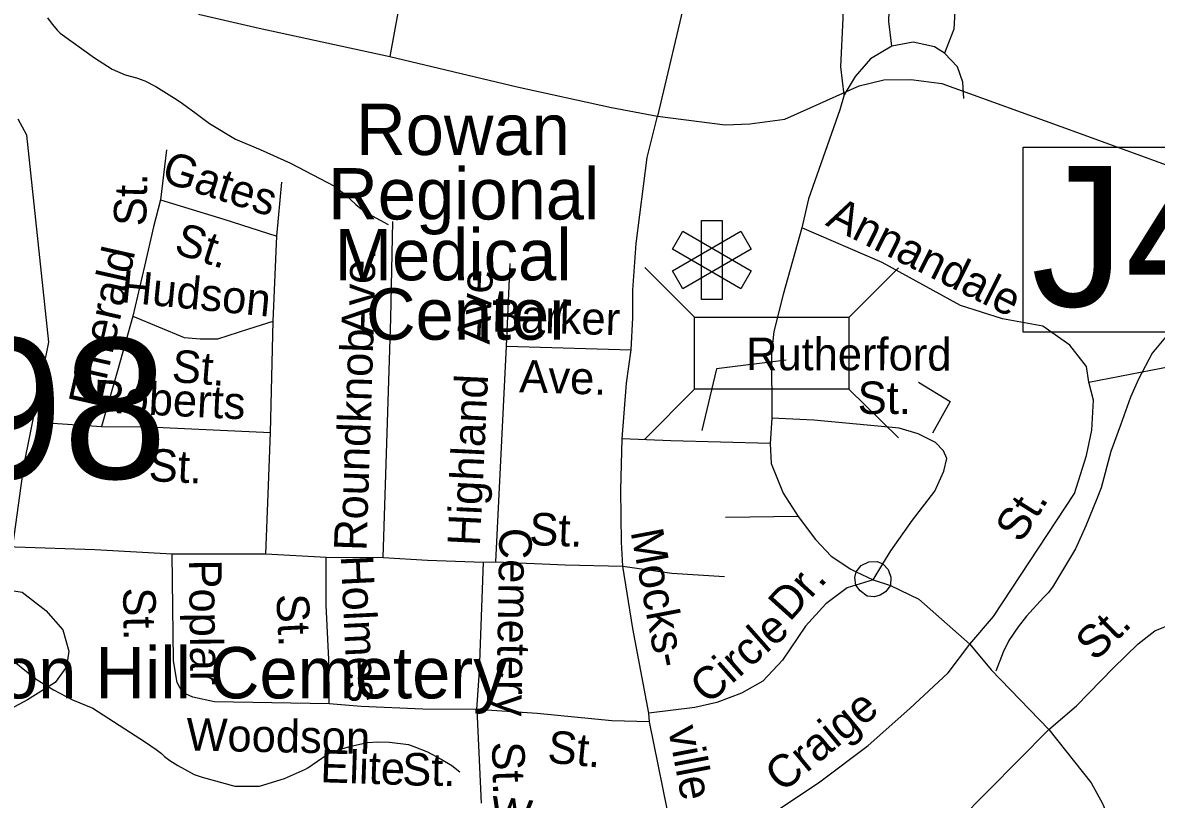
# Model space of a CAD drawing. Extents: x 1473865 to 1648260, y 639067 to 773536.
# Drawn here: x 1561252 to 1564563, y 704771 to 707041 of the extents above; entities that cross this region are included whole.
import ezdxf

# ---------------------------------------------------------------- set-up
doc = ezdxf.new("R2010")
doc.units = 0
for name, color, linetype in [('Exist Cultural Cemetery Label', 7, 'Continuous'), ('Exist Cultural Hospital CELL', 7, 'Continuous'), ('Exist Cultural Hospital Label', 7, 'Continuous'), ('Exist Hydrographic Misc Water Feature', 7, 'Continuous'), ('Exist Road Non-System Structure Non-Sys NCDOT Attributed CELL', 7, 'Continuous'), ('Exist Road Non-System Structure Non-Sys Other Number Label', 7, 'Continuous'), ('Exist Road Non-System Type 51', 7, 'Continuous'), ('Exist Road Non-System Type 51 Label', 7, 'Continuous'), ('Exist Road Primary US Structure RailRoad Number Label', 7, 'Continuous'), ('Exist Road Secondary Type 51 Attributed', 7, 'Continuous')]:
    doc.layers.add(name, color=color, linetype=linetype)

msp = doc.modelspace()

# ---------------------------------------------------------------- linework, layer by layer
at = {"layer": 'Exist Cultural Hospital CELL'}
for points in [[(1563295.2, 706231.8), (1563234.4, 706231.8), (1563234.4, 706462.8), (1563295.2, 706462.8)], [(1563180, 706263.2), (1563149.6, 706315.9), (1563349.6, 706431.4), (1563380, 706378.7)], [(1563380, 706315.9), (1563349.6, 706263.2), (1563149.6, 706378.7), (1563180, 706431.4)]]:
    msp.add_lwpolyline(points, close=True, dxfattribs=at)
at = {"layer": 'Exist Hydrographic Misc Water Feature'}
for points in [[(1561324.3, 707054.8), (1561338, 707036.4), (1561353.6, 707018.1), (1561361.5, 707009.7), (1561461.8, 706937.9), (1561513.2, 706904.9), (1561550.9, 706888.6), (1561584.7, 706879.6), (1561608.6, 706871), (1561640.3, 706854.7), (1561703.2, 706815.7), (1561719, 706804.7), (1561758.5, 706775.2), (1561797.9, 706746.5), (1561873, 706700.7), (1561945.5, 706670.5), (1562034.1, 706630.1), (1562162.2, 706562.7), (1562193.5, 706538.3), (1562224.9, 706509.8), (1562240.7, 706497.1), (1562272.2, 706476.8), (1562319.7, 706451.2)], [(1561198.9, 705334.9), (1561255.9, 705750.6), (1561328, 706106.9), (1561264.4, 706712.3), (1561238.3, 706759.3)], [(1564589.6, 706121.4), (1564551.2, 706075.4), (1564511.1, 705999.1), (1564487.8, 705946.2), (1564458.1, 705864.7), (1564430.4, 705787.3), (1564402, 705681.3), (1564389.5, 705649.5), (1564357.1, 705570.5), (1564327.3, 705503), (1564259.7, 705391.2), (1564247.3, 705375), (1564233.1, 705361.3), (1564183.7, 705306.5), (1564159.1, 705275), (1564132.3, 705235.4), (1564115.6, 705201.2), (1564094.3, 705145.9)], [(1561227.3, 705174.3), (1561262.9, 705144.8), (1561294.3, 705120.4), (1561341.6, 705091.5), (1561397, 705062.5), (1561456.6, 705037.5), (1561610.5, 704938.4), (1561642.1, 704917.2), (1561657.8, 704905.4), (1561665.7, 704896.2), (1561681.4, 704884.4), (1561705.2, 704870), (1561752.6, 704844.4), (1561776.4, 704836.5), (1561871.8, 704810), (1561944, 704810.2), (1562016.4, 704832.5), (1562078.1, 704859.2), (1562085.1, 704863.2), (1562141.5, 704902.2), (1562152.1, 704907.8), (1562184.4, 704919.4), (1562210.5, 704927.1), (1562258.8, 704937.6), (1562289, 704939.4), (1562323, 704938.8), (1562378.9, 704931.8), (1562394.8, 704925.8), (1562434.2, 704910.2), (1562474, 704888.9), (1562505.5, 704870.2), (1562529.1, 704851.7)]]:
    msp.add_lwpolyline(points, dxfattribs=at)
at = {"layer": 'Exist Road Non-System Structure Non-Sys NCDOT Attributed CELL'}
for p, q in [((1563068.6, 706325.7), (1563214.2, 706180.1)), ((1563664.8, 706179.2), (1563810.4, 706324.7)), ((1563068.6, 705824.1), (1563214.2, 705969.6)), ((1563664.8, 705969.6), (1563810.4, 705827.9))]:
    msp.add_line(p, q, dxfattribs=at)
msp.add_lwpolyline([(1563214.2, 706180.1), (1563664.8, 706180.1), (1563664.8, 705969.6), (1563214.2, 705969.6)], close=True, dxfattribs=at)
at = {"layer": 'Exist Road Non-System Structure Non-Sys Other Number Label'}
msp.add_lwpolyline([(1564174.1, 706677.4), (1565383.2, 706677.4), (1565383.2, 706136.1), (1564174.1, 706136.1)], close=True, dxfattribs=at)
at = {"layer": 'Exist Road Non-System Type 51'}
for p, q in [((1561671.8, 706669.3), (1561654.7, 706522.8)), ((1561994.6, 706416.7), (1562008.6, 706574.7)), ((1561983.4, 706168.8), (1561994.6, 706416.7)), ((1562664.6, 706095.4), (1562675.9, 706337.3)), ((1561976.1, 705842.9), (1561983.4, 706168.8)), ((1562634.3, 705465.7), (1562664.6, 706095.4)), ((1562664.6, 706095.4), (1563028.8, 706084.4)), ((1564366.1, 705990.2), (1564709.3, 706057.5)), ((1561325.4, 705871.6), (1561482.2, 705861.2)), ((1563440.4, 705884.8), (1563435.3, 705810.9)), ((1563516.6, 705597.5), (1563304.4, 705594.6)), ((1561688.1, 705488.6), (1561962.2, 705488.9)), ((1561962.2, 705488.9), (1562138.3, 705478.5)), ((1562138.3, 705478.5), (1562304.4, 705478.2)), ((1562598.3, 705464.2), (1562634.3, 705465.7)), ((1563736.2, 705412.6), (1563764.1, 705459.1)), ((1563686.4, 705436), (1563736.2, 705412.6)), ((1563736.2, 705412.6), (1563685, 705397.2)), ((1563736.2, 705412.6), (1563786.2, 705395.8)), ((1562578.5, 705034.2), (1562591, 704760))]:
    msp.add_line(p, q, dxfattribs=at)
for points in [[(1562523.6, 707687.8), (1562471.8, 707605.8), (1562421.4, 707442.5), (1562390.2, 707275.5), (1562360.4, 707140), (1562324.4, 706941.9)], [(1563790.9, 706972.3), (1563781.8, 707044.5), (1563785, 707134.5), (1563795.6, 707172.3), (1563832, 707211.7), (1563884.3, 707235.1)], [(1563884.3, 707235.1), (1563907.5, 707176.8), (1563950.7, 707106.1), (1563974.2, 707073.8), (1563971.6, 707021.8), (1563944.6, 706952.1)], [(1563651, 706830.2), (1563642, 706912.2), (1563647.9, 707054.4), (1563645.1, 707154.3)], [(1561765, 707065.8), (1561942.7, 707024.6), (1562324.4, 706941.9)], [(1563944.6, 706952.1), (1563914.9, 706970.6), (1563853, 706983.4), (1563790.9, 706972.3)], [(1563790.9, 706972.3), (1563728.3, 706935.1), (1563683.7, 706883.8), (1563651, 706830.2)], [(1564000.9, 706819.3), (1563997.5, 706867.4), (1563982.2, 706911.8), (1563944.6, 706952.1)], [(1562324.4, 706941.9), (1562696, 706853.1), (1562971.7, 706793.1), (1563106.4, 706767.7)], [(1563106.4, 706767.7), (1563303.9, 706742), (1563375.4, 706745.3), (1563477.8, 706758.5), (1563552.3, 706791.6), (1563695, 706856.1), (1563767.6, 706874), (1563845.8, 706875.1), (1563936.2, 706862.6), (1564318.8, 706724.6), (1564767.6, 706561.2), (1564969.5, 706526), (1565075.7, 706534.5)], [(1563651, 706830.2), (1563638.3, 706786.3), (1563546.8, 706525.6), (1563527.7, 706441.8)], [(1563148.2, 704676.3), (1563082.4, 704997.4), (1563080.8, 705023.4), (1563033.9, 705270.1), (1563004.4, 705452.6), (1563001.2, 705522.7), (1562998.6, 705674.6), (1563002.4, 705824.3), (1563015.9, 705987.3), (1563028.8, 706084.4), (1563034, 706178.2), (1563034, 706259.2), (1563043.7, 706395.2), (1563076.2, 706646.9), (1563106.4, 706767.7)], [(1561654.7, 706522.8), (1561633.8, 706444.3), (1561607.6, 706329.3), (1561573.7, 706182.8)], [(1561654.7, 706522.8), (1561839.2, 706466.8), (1561994.6, 706416.7)], [(1562304.4, 705478.2), (1562327.5, 706176), (1562333.3, 706460.1)], [(1563527.7, 706441.8), (1563473.1, 706246.3), (1563445.7, 706138.8)], [(1564366.1, 705990.2), (1564359.3, 706036), (1564310.5, 706098), (1564231.6, 706154.4), (1564113.4, 706175), (1563991.4, 706214.5), (1563762.3, 706340.3), (1563527.7, 706441.8)], [(1561573.7, 706182.8), (1561529.2, 706023.3), (1561482.2, 705861.2)], [(1561573.7, 706182.8), (1561724, 706121.2), (1561769.9, 706116.7), (1561821.9, 706117.4), (1561912.9, 706145.8), (1561983.4, 706168.8)], [(1563445.7, 706138.8), (1563439.5, 706074.9), (1563440.4, 705884.8)], [(1564017.9, 705224.6), (1564087, 705305.7), (1564323.7, 705664.6), (1564359.4, 705776.2), (1564374.3, 705849.9), (1564379.5, 705937.9), (1564366.1, 705990.2)], [(1561482.2, 705861.2), (1561620.4, 705859.9), (1561976.1, 705842.9)], [(1563764.1, 705459.1), (1563787.3, 705497.8), (1563850.5, 705587), (1563915.7, 705672.1), (1563942.5, 705729.8), (1563951, 705767.6), (1563941.3, 705789.8), (1563917.6, 705814.1), (1563867.8, 705838.9), (1563812.1, 705855.7), (1563562.3, 705879.1), (1563440.4, 705884.8)], [(1561962.2, 705488.9), (1561968.6, 705662.8), (1561976.1, 705842.9)], [(1563435.3, 705810.9), (1563145.3, 705818.7), (1563002.4, 705824.3)], [(1563435.3, 705810.9), (1563438.5, 705752.8), (1563473.4, 705666.2), (1563516.6, 705597.5)], [(1563516.6, 705597.5), (1563567.7, 705530.9), (1563613.1, 705482.3), (1563670.5, 705443.5), (1563686.4, 705436)], [(1561030.1, 705511.7), (1561230.3, 705508.9), (1561462.3, 705501.8), (1561688.1, 705488.6)], [(1562146.7, 705050.1), (1561812.4, 705056.7), (1561748.7, 705069.6), (1561718.7, 705084), (1561703.1, 705112.3), (1561692, 705176.4), (1561688.1, 705488.6)], [(1562146.7, 705050.1), (1562146.3, 705180.2), (1562138.5, 705338.4), (1562138.3, 705478.5)], [(1562304.4, 705478.2), (1562434.3, 705470.3), (1562598.3, 705464.2)], [(1562578.5, 705034.2), (1562586, 705146.3), (1562598.3, 705464.2)], [(1562634.3, 705465.7), (1562836.4, 705456.8), (1563004.4, 705452.6)], [(1563686.4, 705436), (1563701.2, 705454.3), (1563723.8, 705465.7), (1563747.6, 705466), (1563764.1, 705459.1)], [(1563764.1, 705459.1), (1563779.6, 705442.9), (1563787.5, 705420.4), (1563786.2, 705395.8)], [(1563004.4, 705452.6), (1563148.1, 705432.7), (1563302.1, 705422.6)], [(1563685, 705397.2), (1563682.5, 705419.1), (1563686.4, 705436)], [(1563685, 705397.2), (1563659.9, 705389.5), (1563597.3, 705342.4), (1563538.3, 705277.1), (1563470.9, 705178), (1563414, 705117), (1563351.7, 705081.8), (1563279.3, 705054.6), (1563215, 705039.5), (1563080.8, 705023.4)], [(1563786.2, 705395.8), (1563772.1, 705377.7), (1563756.7, 705367.8), (1563740, 705363.5), (1563718.6, 705365.3), (1563697.7, 705380.4), (1563685, 705397.2)], [(1563786.2, 705395.8), (1563869.5, 705356.7), (1564017.9, 705224.6)], [(1561012.3, 705377.8), (1561100.6, 705386.6), (1561180.6, 705387.6), (1561250.4, 705376.6), (1561319.8, 705323.6), (1561369.1, 705267), (1561386.2, 705204.6), (1561379.7, 705158.7), (1561347, 705113.1), (1561266.3, 705062.3), (1561153.4, 705001.8), (1561092.7, 704946.6), (1561063.8, 704884.9), (1561047, 704817.2), (1561056.1, 704749), (1561091.3, 704692.5), (1561104.7, 704640.4), (1561085.9, 704582.5), (1561047.4, 704547.1), (1561001.2, 704529.6), (1560939.3, 704536.5), (1560889.6, 704571.3), (1560826.6, 704642.2), (1560789.5, 704708.6)], [(1564248.8, 704975.4), (1564329.6, 705044.2), (1564437.1, 705154.9), (1564510.2, 705225.9), (1564558.5, 705263.3), (1564633, 705294.2), (1564709.5, 705317.1)], [(1563211.4, 704617.4), (1563314, 704664.2), (1563451.1, 704736.2), (1563580.4, 704822.5), (1563721.8, 704928.6), (1563843.2, 705037), (1563954.8, 705141.4), (1564017.9, 705224.6)], [(1564017.9, 705224.6), (1564080.8, 705149.7), (1564248.8, 704975.4)], [(1562578.5, 705034.2), (1562420.5, 705034.4), (1562240.6, 705042.8), (1562146.7, 705050.1)], [(1563082.4, 704997.4), (1562972.5, 705000.8), (1562754.6, 705021.8), (1562578.5, 705034.2)], [(1563524.9, 704259.1), (1563630.2, 704359.6), (1563983, 704706.9), (1564248.8, 704975.4)], [(1564248.8, 704975.4), (1564372.7, 704819.6), (1564405.9, 704759.1), (1564444.6, 704666.5), (1564475.5, 704582)]]:
    msp.add_lwpolyline(points, dxfattribs=at)
at = {"layer": 'Exist Road Non-System Type 51 Label'}
for points in [[(1563482.1, 706054.8), (1563278.8, 706029.1), (1563235.1, 705848.8)], [(1563868.1, 705990.4), (1563960.8, 705933.8), (1563909.3, 705841.1)]]:
    msp.add_lwpolyline(points, dxfattribs=at)
at = {"layer": 'Exist Road Secondary Type 51 Attributed'}
msp.add_lwpolyline([(1563394.1, 710358.6), (1563363.5, 710119.3), (1563344.2, 709931.6), (1563327.6, 709801.9), (1563287.6, 709507), (1563263.7, 709319.7), (1563234.3, 709121.8), (1563229.5, 709003.8), (1563228.5, 708853.8), (1563237.2, 708681.7), (1563229.9, 708497.7), (1563221.2, 708269.1), (1563214.8, 708086.1), (1563210.7, 707873.5), (1563216.8, 707579.4), (1563218.2, 707405.4), (1563192.5, 707135.2), (1563106.4, 706767.7)], dxfattribs=at)

# ---------------------------------------------------------------- texts
at = {"layer": 'Exist Cultural Cemetery Label'}
msp.add_text('Union Hill Cemetery', height=150, dxfattribs=at).set_placement((1560884.6, 705066.3))
at = {"layer": 'Exist Cultural Hospital Label'}
for s, p in [('Rowan', (1562225.7, 706654.2)), ('Regional', (1562144.2, 706465.7)), ('Medical', (1562163.6, 706288)), ('Center', (1562254.6, 706114.4))]:
    msp.add_text(s, height=150, rotation=0, dxfattribs=at).set_placement(p)
at = {"layer": 'Exist Road Non-System Structure Non-Sys Other Number Label'}
msp.add_text('J401', height=410.1, dxfattribs=at).set_placement((1564197.2, 706212))
at = {"layer": 'Exist Road Non-System Type 51 Label'}
for s, rotation, p in [('Gates', 342.1149, (1561653.2, 706577.7)), ('St.', 88.4256, (1561612.2, 706445.2)), ('Annandale', 333.4699, (1563594.1, 706450.2)), ('St.', 342.1149, (1561690.3, 706368.5)), ('Emerald', 77.3156, (1561477.6, 705911.4)), ('Ave.', 88.8419, (1562277.3, 706128.5)), ('Ave.', 87.3271, (1562615.6, 706099.8)), ('Hudson', 354.366, (1561535.9, 706224.6)), ('Barker', 358.2759, (1562621.6, 706138.4)), ('Roundknob', 88.1025, (1562255.8, 705496.4)), ('Rutherford', 359.8677, (1563364.4, 706025.5)), ('St.', 355.4112, (1561685.3, 705991.5)), ('Ave.', 358.2759, (1562701.3, 705960.9)), ('Roberts', 357.2287, (1561456.2, 705903)), ('Highland', 87.2411, (1562587.2, 705510.2)), ('St.', 0.0841, (1563691, 705897.2)), ('St.', 357.2287, (1561618.4, 705701.5)), ('St.', 57.8088, (1564167.4, 705516.8)), ('St.', 357.8639, (1562730.5, 705514.6)), ('Cemetery', 269.0605, (1562644.5, 705565.4)), ('Mocks-     ville', 280.7505, (1563027.2, 705553.6)), ('Poplar', 270.714, (1561737.5, 705471.7)), ('Holmes', 272.8238, (1562180.6, 705482.8)), ('Dr.', 47.9008, (1563492.2, 705287.9)), ('St.', 270.714, (1561545.1, 705390)), ('St.', 272.8238, (1561992.5, 705370.2)), ('Circle', 41.5157, (1563253.8, 705045.8)), ('St.', 44.1595, (1564384, 705171.9)), ('Craige', 39.6698, (1563470.4, 704788.6)), ('Woodson', 358.8759, (1561729.4, 704914.1)), ('St.', 354.4911, (1562782.3, 704879)), ('St.', 271.4743, (1562622.4, 704939.3)), ('Elite', 358.0709, (1562120.2, 704821.5)), ('St.', 359.2323, (1562360, 704812.3)), ('West', 353.3004, (1562613.8, 704687.2))]:
    msp.add_text(s, height=95, rotation=rotation, dxfattribs=at).set_placement(p)
at = {"layer": 'Exist Road Primary US Structure RailRoad Number Label'}
msp.add_text('R98', height=410.1, dxfattribs=at).set_placement((1560668.4, 705708.6))

doc.saveas('drawing.dxf')
